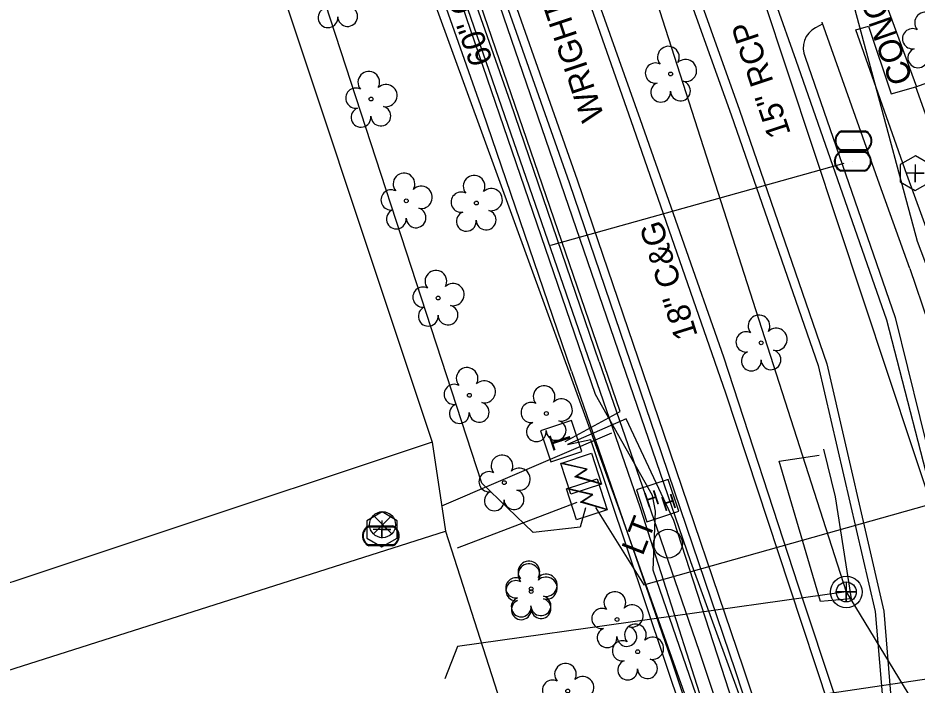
# Model space of a CAD drawing. Extents: x 945964 to 948456, y 631061 to 636061.
# Drawn here: x 946456.8 to 946610.6, y 632947.9 to 633061.9 of the extents above; entities that cross this region are included whole.
import ezdxf

# ---------------------------------------------------------------- set-up
doc = ezdxf.new("R2010")
doc.units = 0
for name, color, linetype in [('Exist Building', 7, 'Continuous'), ('Exist Other Culture Fence Line', 7, 'Continuous'), ('Exist Roads Curbs', 7, 'Continuous'), ('Exist Roads EOP', 7, 'Continuous'), ('Exist Roads EOP Other', 7, 'Continuous'), ('Exist Roads EOP Other Text', 7, 'Continuous'), ('Exist Roads EOP Text', 7, 'Continuous'), ('Exist Structure Minor Pipes RCP 15 Inch', 7, 'Continuous'), ('Exist Structure Minor Pipes RCP 15 Inch Text', 7, 'Continuous'), ('Exist Utilities Gas UG Line SUE', 7, 'Continuous'), ('Exist Utilities Other Pole CELL', 7, 'Continuous'), ('Exist Utilities Other Pole Text', 7, 'Continuous'), ('Exist Utilities Power Hand Hole CELL', 7, 'Continuous'), ('Exist Utilities Power Transformer CELL', 7, 'Continuous'), ('Exist Utilities Power UG Cable SUE', 7, 'Continuous'), ('Exist Utilities Sanitary Sewer Clean-Out CELL', 7, 'Continuous'), ('Exist Utilities Sanitary Sewer Manhole CELL', 7, 'Continuous'), ('Exist Utilities Sanitary Sewer Manhole Top Elevation', 7, 'Continuous'), ('Exist Utilities Sanitary Sewer UG Line', 7, 'Continuous'), ('Exist Utilities Telephone Pedestal CELL', 7, 'Continuous'), ('Exist Utilities Telephone UG Cable SUE', 7, 'Continuous'), ('Exist Utilities Telephone UG FO SUE', 7, 'Continuous'), ('Exist Utilities Water Meter CELL', 7, 'Continuous'), ('Exist Utilities Water UG Line SUE', 7, 'Continuous'), ('Exist Utilities Water Valve CELL', 7, 'Continuous'), ('Exist Vegetation Hedge Row', 7, 'Continuous'), ('Exist Vegetation Tree CELL', 7, 'Continuous')]:
    doc.layers.add(name, color=color, linetype=linetype)

# ---------------------------------------------------------------- blocks, each defined once
blk = doc.blocks.new('EXIST UTILITIES TELEPHONE PEDESTAL')
at = {"layer": 'Exist Utilities Telephone Pedestal CELL'}
blk.add_line((0, 0), (0, 0), dxfattribs=at)
blk.add_lwpolyline([(-0.0545, -0.0565), (0.0574, -0.0565), (0.0574, 0.0554), (-0.0545, 0.0554), (-0.0545, -0.0565)], dxfattribs=at)
blk.add_text('T', height=0.0684, dxfattribs=at).set_placement((-0.0226, -0.0343))
blk = doc.blocks.new('EXIST UTILITIES POWER TRANSFORMER')
at = {"layer": 'Exist Utilities Power Transformer CELL'}
blk.add_line((0, 0), (0, 0), dxfattribs=at)
blk.add_lwpolyline([(-0.0569, 0.0522), (0.0542, 0.0522), (0.0542, -0.0588), (-0.0569, -0.0588)], close=True, dxfattribs=at)
for points in [[(-0.0569, -0.0588), (-0.004, 0.0201), (0.0086, -0.0241), (0.0542, 0.0522)], [(-0.0555, -0.0588), (-0.004, 0.0159), (0.0077, -0.0278), (0.0542, 0.0491)]]:
    blk.add_lwpolyline(points, dxfattribs=at)
blk = doc.blocks.new('EXIST UTILITIES WATER VALVE')
at = {"layer": 'Exist Utilities Water Valve CELL'}
blk.add_lwpolyline([(0.0315, 0.0315), (-0.0315, -0.0315), (0, 0), (0.0315, -0.0315), (-0.0315, 0.0315)], dxfattribs=at)
blk.add_circle((0, 0), 0.0445, dxfattribs=at)
blk = doc.blocks.new('EXIST UTILITIES SANITARY SEWER CLEAN-OUT')
at = {"layer": 'Exist Utilities Sanitary Sewer Clean-Out CELL'}
blk.add_line((0, 0), (0, 0), dxfattribs=at)
blk.add_lwpolyline([(-0.0516, 0.0299), (-0.0517, -0.0297), (-0.0001, -0.0596), (0.0516, -0.0299), (0.0517, 0.0297), (0.0001, 0.0596)], close=True, dxfattribs=at)
blk.add_lwpolyline([(0, 0.0302), (0, -0.0302), (0, 0), (0.0302, 0), (-0.0302, 0)], dxfattribs=at)
blk = doc.blocks.new('EXIST UTILITIES WATER METER')
at = {"layer": 'Exist Utilities Water Meter CELL'}
blk.add_line((0, 0), (0, 0), dxfattribs=at)
for points in [[(-0.0408, 0.034), (0.0408, 0.034)], [(-0.0408, 0.0312), (0.0408, 0.0312)], [(0.0408, -0.0312), (-0.0413, -0.0312)], [(0.0408, -0.034), (-0.0413, -0.034)]]:
    blk.add_lwpolyline(points, dxfattribs=at)
for centre, radius, start, end in [((-0.0261, -0.0001), 0.0371, 113.178, 245.9794), ((-0.0259, -0.0001), 0.0347, 115.3009, 243.7824), ((0.0259, 0), 0.0371, 293.6483, 66.3084), ((0.0261, 0), 0.0345, 295.1272, 64.8728)]:
    blk.add_arc(centre, radius, start, end, dxfattribs=at)
blk = doc.blocks.new('EXIST UTILITIES POWER HAND HOLE')
at = {"layer": 'Exist Utilities Power Hand Hole CELL'}
blk.add_line((0, 0), (0, 0), dxfattribs=at)
blk.add_lwpolyline([(-0.059, -0.0545), (0.056, -0.0545), (0.056, 0.0605), (-0.059, 0.0605), (-0.059, -0.0545)], dxfattribs=at)
for p in [(-0.0432, -0.0095), (0.0081, -0.0399)]:
    blk.add_text('H', height=0.05, dxfattribs=at).set_placement(p)
blk = doc.blocks.new('EXIST UTILITIES SANITARY SEWER MANHOLE')
at = {"layer": 'Exist Utilities Sanitary Sewer Manhole CELL'}
blk.add_lwpolyline([(0, 0.0342), (0, -0.0342), (0, 0), (0.0342, 0), (-0.0342, 0)], dxfattribs=at)
for radius in [0.0539, 0.0342]:
    blk.add_circle((0, 0), radius, dxfattribs=at)
blk = doc.blocks.new('EXIST UTILITIES OTHER POLE')
at = {"layer": 'Exist Utilities Other Pole CELL'}
blk.add_circle((0, 0), 0.0493, dxfattribs=at)
blk = doc.blocks.new('EXIST VEGETATION TREE')
at = {"layer": 'Exist Vegetation Tree CELL'}
blk.add_line((0, 0), (0, 0), dxfattribs=at)
blk.add_circle((0, 0), 0.00652, dxfattribs=at)
for centre, radius, start, end in [((-0.0077, 0.0575), 0.0371, 330.1651, 219.7134), ((-0.0521, 0.0031), 0.0345, 62.6636, 279.3457), ((0.051, 0.0118), 0.038, 257.1011, 134.1999), ((0.0335, -0.058), 0.034, 181.2822, 74.56), ((-0.0341, -0.0624), 0.0338, 111.5671, 6.231)]:
    blk.add_arc(centre, radius, start, end, dxfattribs=at)

msp = doc.modelspace()

# ---------------------------------------------------------------- linework, layer by layer
at = {"layer": 'Exist Building'}
for points in [[(946495.71, 633085.27), (946527.64, 632989.39), (946431.69, 632957.46), (946380.04, 633111.85), (946442.83, 633132.13), (946461.95, 633074.48)], [(946621.96, 633054.3), (946642.04, 632996.88), (946630.64, 632993.55), (946610.4, 633050.13)], [(946548.19, 632917.33), (946454.54, 632886.17), (946435.89, 632944.22), (946529.94, 632974.19)]]:
    msp.add_lwpolyline(points, close=True, dxfattribs=at)
at = {"layer": 'Exist Other Culture Fence Line'}
msp.add_lwpolyline([(946527.64, 632989.39), (946529.94, 632974.19)], dxfattribs=at)
at = {"layer": 'Exist Roads Curbs'}
msp.add_line((946594.5, 633060.95), (946593.22, 633060.26), dxfattribs=at)
for points in [[(946533.13, 633176.04), (946547.97, 633132.65), (946569.3, 633071.98), (946578.83, 633045.39), (946593.69, 633002.49), (946603.43, 632960.44), (946606.46, 632924.86)], [(946603.78, 632924.31), (946590.24, 632964.95), (946577.55, 633003.91), (946563.28, 633044.5), (946548.37, 633086.57), (946534.01, 633127.5), (946519.15, 633171.25)], [(946503.68, 633169.45), (946518.58, 633125.92), (946535.05, 633079.28), (946551.1, 633033.78), (946565.92, 632990.29), (946579.51, 632950.32), (946593.03, 632908.99), (946597.91, 632894.22)], [(946591.47, 633055.23), (946606.87, 633010.72), (946617.39, 632967.95), (946621.8, 632924.37), (946625.5, 632896.39), (946626.6, 632890.12), (946627.3, 632885.56)]]:
    msp.add_lwpolyline(points, dxfattribs=at)
msp.add_ellipse((946595.03, 633056.82), major_axis=(-2.98, -2.52), ratio=0.994907, start_param=4.493657, end_param=6.000314, dxfattribs=at)
at = {"layer": 'Exist Roads EOP'}
for points in [[(946526.8, 633242.27), (946537.98, 633205.74), (946548.86, 633171.34), (946549.56, 633166.28), (946550.57, 633163.36), (946553, 633158.83), (946564.48, 633126.05), (946579.44, 633084.21), (946589.84, 633054.73), (946605.36, 633010.33), (946614.32, 632975.67), (946614.47, 632970.74), (946614.87, 632967.62), (946616.6, 632962.98), (946620.26, 632924.55), (946625.17, 632888.29)], [(946534.41, 633176.47), (946549.3, 633133.27), (946565.54, 633087.42), (946580.2, 633046.15), (946595.18, 633002.81), (946604.89, 632960.5), (946607.83, 632924.75)], [(946602.35, 632923.74), (946588.77, 632964.78), (946577.91, 632997.79), (946561.72, 633044.34), (946547.04, 633086.1), (946532.6, 633127.32), (946517.73, 633170.65)], [(946520.26, 633125.85), (946536.46, 633079.81), (946552.48, 633034.26), (946567.22, 632990.93), (946580.85, 632950.81), (946594.47, 632909.72)]]:
    msp.add_lwpolyline(points, dxfattribs=at)
at = {"layer": 'Exist Roads EOP Other'}
for points in [[(946556.22, 633003.15), (946541.04, 633047.56), (946524.46, 633094.71), (946507.44, 633142.16), (946500.75, 633161.84), (946496.51, 633175.63)], [(946551.49, 633001.54), (946536.32, 633045.92), (946519.75, 633093.04), (946502.72, 633140.51), (946496, 633160.3), (946491.73, 633174.16)], [(946604.7, 633066.02), (946610.51, 633050.17)], [(946609.38, 633019.09), (946604.15, 633033.5), (946594.36, 633061.14), (946594.34, 633061.19)], [(946600.1, 633059.91), (946602.3, 633060.56), (946606.16, 633048.95)], [(946614.08, 633020.8), (946608.85, 633035.19), (946600.1, 633059.91)], [(946606.16, 633048.95), (946610.4, 633050.13)], [(946609.38, 633019.09), (946612.52, 633009.86), (946615.46, 633000.07), (946618.15, 632990.13), (946620.2, 632980.66), (946622.15, 632970.74), (946623.78, 632960.7), (946625.07, 632950.86), (946625.93, 632939.94), (946626.59, 632930.94), (946627.22, 632921.1), (946627.51, 632915.78), (946628.15, 632910.87), (946629.03, 632904.58), (946630.58, 632896.59), (946631.64, 632891.9)], [(946556.22, 633003.15), (946565.57, 632976.18), (946573.35, 632953.67), (946578.03, 632939.63), (946583.86, 632921.25), (946588.48, 632906.55), (946593.67, 632890.19), (946594.39, 632887.72)], [(946551.5, 633001.52), (946560.85, 632974.54), (946568.62, 632952.07), (946573.28, 632938.08), (946579.1, 632919.75), (946583.71, 632905.05), (946588.89, 632888.74), (946589.62, 632886.21), (946590.44, 632881.96), (946591.08, 632878.02), (946591.34, 632873.52), (946591.48, 632869.16), (946591.37, 632864.07)]]:
    msp.add_lwpolyline(points, dxfattribs=at)
at = {"layer": 'Exist Structure Minor Pipes RCP 15 Inch'}
msp.add_line((946551.55, 633163.93), (946615.68, 632970.53), dxfattribs=at)
at = {"layer": 'Exist Utilities Gas UG Line SUE'}
msp.add_lwpolyline([(946619.67, 632824.44), (946594.97, 632905.61), (946571.92, 632968.94), (946532.75, 633083.03), (946501.7, 633172.99), (946488.79, 633216.05), (946469.59, 633278.14), (946458.18, 633325.93), (946447.15, 633359.21), (946427.01, 633420.51), (946410.77, 633466.26), (946393.83, 633493.79), (946361.71, 633549.95)], dxfattribs=at)
at = {"layer": 'Exist Utilities Power UG Cable SUE'}
msp.add_line((946552.4, 632979.09), (946531.95, 632971.24), dxfattribs=at)
for points in [[(946635.14, 632865.8), (946629.47, 632896.55), (946595.83, 632887.24), (946588.05, 632902.07), (946565.48, 632967.5), (946565.84, 632977.61), (946565.32, 632980.27), (946555.6, 632997.55), (946522.14, 633095.32), (946521.35, 633107.95), (946521.64, 633110.72), (946553.29, 633127.22), (946568.2, 633134.98), (946566.11, 633154.95), (946530.06, 633261.25), (946518.07, 633301.87), (946482.92, 633416.06), (946475.99, 633414.94), (946451.49, 633482.54), (946451.32, 633490.54), (946420.98, 633516.12), (946400.78, 633553.04), (946391.57, 633575.17)], [(946629.74, 632987.22), (946623.93, 632988.64), (946610.65, 633023.71), (946594.59, 633083.48), (946566.88, 633162.75), (946540.63, 633242.18), (946547.62, 633245.57)], [(946553.89, 632978.17), (946552.98, 632974.87), (946544.96, 632973.97), (946536.17, 632982.36), (946504.27, 633080.12), (946496.03, 633094.48), (946466.63, 633132.59), (946452.05, 633140.33)], [(946555.59, 632978.19), (946563.84, 632964.98), (946629.9, 632983.58)]]:
    msp.add_lwpolyline(points, dxfattribs=at)
at = {"layer": 'Exist Utilities Sanitary Sewer Manhole Top Elevation'}
msp.add_lwpolyline([(946598.49, 632963.77), (946531.98, 632954.47), (946529.8, 632948.89)], dxfattribs=at)
at = {"layer": 'Exist Utilities Sanitary Sewer UG Line'}
for points in [[(946513.68, 633227.86), (946598.49, 632963.77)], [(946598.49, 632963.77), (946648.8, 632881.07)]]:
    msp.add_lwpolyline(points, dxfattribs=at)
at = {"layer": 'Exist Utilities Telephone UG Cable SUE'}
for points in [[(946550.39, 632989.48), (946559.84, 632994.65), (946518.57, 633114.79), (946516.73, 633116.19), (946505.22, 633111.82)], [(946359.71, 632661.63), (946399.78, 632679.58), (946438.25, 632688.61), (946513.39, 632715.06), (946554.62, 632735.94), (946609.33, 632779.21), (946641.07, 632799.75), (946626.79, 632844.16), (946603.53, 632869.47), (946569.01, 632976.01), (946560.85, 632993.4), (946550.79, 632988.99)], [(946634.18, 632980.83), (946628.23, 632976.37), (946631.16, 632951.64), (946570.59, 632942.7), (946554.81, 632989.78), (946550.79, 632988.95)]]:
    msp.add_lwpolyline(points, dxfattribs=at)
at = {"layer": 'Exist Utilities Telephone UG FO SUE'}
msp.add_lwpolyline([(946584.21, 632772.77), (946598.26, 632830.89), (946601.91, 632846.29), (946598.64, 632871.52), (946588.21, 632897.46), (946559.81, 632977.46), (946523.24, 633077.95), (946491.66, 633166.9), (946472.62, 633225.26)], dxfattribs=at)
at = {"layer": 'Exist Utilities Water UG Line SUE'}
for p, q in [((946547.96, 633023.06), (946598.13, 633037.08)), ((946558.35, 632990.93), (946529.27, 632978.44))]:
    msp.add_line(p, q, dxfattribs=at)
msp.add_lwpolyline([(946450.51, 632206.48), (946434.39, 632257.32), (946406.99, 632342.82), (946396.29, 632375.97), (946378.9, 632423.81), (946365.5, 632463.34), (946339.7, 632545.71), (946360.27, 632568.18), (946378.23, 632596.81), (946392.83, 632624.5), (946375.23, 632673.95), (946369.96, 632698.61), (946371.67, 632730.29), (946403.03, 632742.7), (946539.78, 632790.77), (946609.96, 632816.5), (946596.43, 632867.38), (946587.53, 632902.31), (946563.28, 632978.1), (946529.52, 633075.74), (946498.27, 633161.68), (946472.52, 633239.25)], dxfattribs=at)
at = {"layer": 'Exist Vegetation Hedge Row'}
msp.add_lwpolyline([(946594.59, 632988.2), (946596.61, 632980.03), (946599.32, 632962.62), (946594.08, 632962.13), (946587.03, 632986.12), (946593.86, 632987.19)], dxfattribs=at)

# ---------------------------------------------------------------- block references
at = {"layer": 'Exist Utilities Other Pole CELL', "xscale": 50, "yscale": 50}
msp.add_blockref('EXIST UTILITIES OTHER POLE', (946567.99, 632972.03), dxfattribs=at)
at = {"layer": 'Exist Utilities Power Hand Hole CELL', "xscale": 49.99999999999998, "yscale": 49.999999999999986, "rotation": 18.28137576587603}
msp.add_blockref('EXIST UTILITIES POWER HAND HOLE', (946566.34, 632979.28), dxfattribs=at)
at = {"layer": 'Exist Utilities Power Transformer CELL'}
for p, xscale, yscale, rotation in [((946552.97, 632983.99), 49.99999999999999, 49.999999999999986, 108.1513560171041), ((946553.94, 632979.63), 49.99999999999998, 49.99999999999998, 107.89002885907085)]:
    msp.add_blockref('EXIST UTILITIES POWER TRANSFORMER', p, dxfattribs=dict(at, xscale=xscale, yscale=yscale, rotation=rotation))
at = {"layer": 'Exist Utilities Sanitary Sewer Clean-Out CELL', "xscale": 50, "yscale": 50}
for p in [(946610.3, 633035.39), (946519.08, 632974.47)]:
    msp.add_blockref('EXIST UTILITIES SANITARY SEWER CLEAN-OUT', p, dxfattribs=at)
at = {"layer": 'Exist Utilities Sanitary Sewer Manhole CELL', "xscale": 50, "yscale": 50}
msp.add_blockref('EXIST UTILITIES SANITARY SEWER MANHOLE', (946598.49, 632963.77), dxfattribs=at)
at = {"layer": 'Exist Utilities Telephone Pedestal CELL', "xscale": 49.99999999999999, "yscale": 49.99999999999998, "rotation": 108.42016250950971}
msp.add_blockref('EXIST UTILITIES TELEPHONE PEDESTAL', (946549.71, 632989.46), dxfattribs=at)
at = {"layer": 'Exist Utilities Water Meter CELL', "xscale": 50, "yscale": 50}
for p in [(946599.71, 633040.92), (946599.6, 633037.43), (946518.89, 632973.37)]:
    msp.add_blockref('EXIST UTILITIES WATER METER', p, dxfattribs=at)
at = {"layer": 'Exist Utilities Water Valve CELL', "xscale": 50, "yscale": 50}
msp.add_blockref('EXIST UTILITIES WATER VALVE', (946519.18, 632975.28), dxfattribs=at)
at = {"layer": 'Exist Vegetation Tree CELL', "xscale": 50, "yscale": 50}
for p in [(946511.53, 633065.09), (946612.43, 633058.23), (946568.45, 633052.36), (946517.21, 633048.07), (946523.23, 633030.66), (946535.22, 633030.28), (946528.69, 633014.04), (946583.94, 633006.38), (946534.03, 632997.41), (946547.19, 632994.3), (946539.99, 632982.47), (946544.59, 632964.32), (946544.6, 632963.84), (946559.29, 632959.07), (946562.81, 632953.55), (946550.85, 632946.83)]:
    msp.add_blockref('EXIST VEGETATION TREE', p, dxfattribs=at)

# ---------------------------------------------------------------- texts
at = {"layer": 'Exist Roads EOP Other Text'}
for s, p in [('60" CONC', (946538.09, 633054.56)), ('CONC', (946609.9, 633051.34))]:
    msp.add_text(s, height=4, rotation=109.1921, dxfattribs=at).set_placement(p)
at = {"layer": 'Exist Roads EOP Text'}
for s, rotation, p in [("WRIGHT BROTHER'S WAY", 108.5002, (946557.15, 633045.03)), ('18" C&G', 107.4411, (946573.12, 633007.63))]:
    msp.add_text(s, height=4, rotation=rotation, dxfattribs=at).set_placement(p)
at = {"layer": 'Exist Structure Minor Pipes RCP 15 Inch Text'}
msp.add_text('15" RCP', height=4, rotation=108.3461, dxfattribs=at).set_placement((946589.03, 633042.17))
at = {"layer": 'Exist Utilities Other Pole Text'}
msp.add_text('LT', height=4, rotation=68.619, dxfattribs=at).set_placement((946563.66, 632969.82))

doc.saveas('drawing.dxf')
